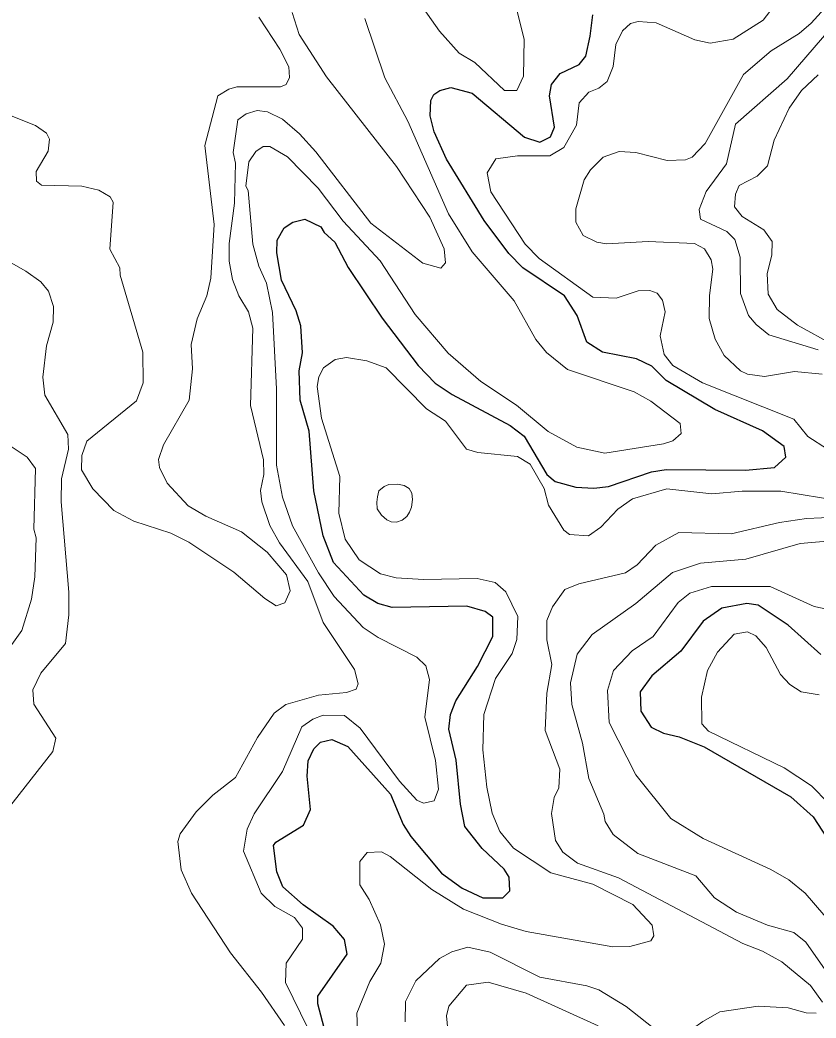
# Model space of a CAD drawing. Extents: x 673.6 to 698.9, y 7012 to 7040.1.
# Drawn here: x 690.677 to 691.831, y 7013.769 to 7015.215 of the extents above; entities that cross this region are included whole.
import ezdxf

# ---------------------------------------------------------------- set-up
doc = ezdxf.new("R2010")
doc.units = 0
doc.header["$LTSCALE"] = 0.032
doc.layers.add('1', color=7, linetype='Continuous', lineweight=25)
doc.layers.add('2', color=7, linetype='Continuous', lineweight=13)

msp = doc.modelspace()

# ---------------------------------------------------------------- linework, layer by layer
at = {"layer": '1'}
for points in [[(691.3179, 7013.9576), (691.3482, 7013.9435), (691.3771, 7013.9435), (691.3872, 7013.9533), (691.3864, 7013.9734), (691.3788, 7013.9848), (691.3472, 7014.0149), (691.3221, 7014.0469), (691.3157, 7014.079), (691.3093, 7014.1427), (691.2986, 7014.1879), (691.301, 7014.2088), (691.3088, 7014.2286), (691.3401, 7014.2788), (691.3624, 7014.3219), (691.3625, 7014.3501), (691.3515, 7014.3585), (691.3248, 7014.3658), (691.2167, 7014.3641), (691.1959, 7014.3697), (691.1753, 7014.3821), (691.1317, 7014.4291), (691.1167, 7014.4678), (691.1029, 7014.533), (691.0963, 7014.6197), (691.0832, 7014.6645), (691.0816, 7014.7068), (691.0866, 7014.733), (691.0841, 7014.7722), (691.0774, 7014.7939), (691.0562, 7014.8383), (691.0491, 7014.8782), (691.0497, 7014.8961), (691.0597, 7014.914), (691.0725, 7014.9224), (691.09, 7014.9269), (691.1133, 7014.9156), (691.1178, 7014.9074), (691.1333, 7014.8933), (691.1528, 7014.8568), (691.2018, 7014.7832), (691.2544, 7014.7147), (691.2791, 7014.6893), (691.3033, 7014.6729), (691.3877, 7014.6279), (691.4079, 7014.6121), (691.4409, 7014.5566), (691.453, 7014.5468), (691.483, 7014.5385), (691.5089, 7014.5369), (691.5303, 7014.5396), (691.5927, 7014.5605), (691.6136, 7014.5638), (691.7288, 7014.5631), (691.7709, 7014.567), (691.7874, 7014.5818), (691.785, 7014.5972), (691.7534, 7014.6199), (691.6843, 7014.6508), (691.6138, 7014.6931), (691.5932, 7014.7136), (691.571, 7014.7242), (691.5217, 7014.7342), (691.4986, 7014.7486), (691.485, 7014.7873), (691.4666, 7014.8156), (691.4062, 7014.8562), (691.3859, 7014.8771), (691.3497, 7014.9246), (691.2954, 7015.0136), (691.2773, 7015.0533), (691.2714, 7015.0767), (691.2724, 7015.0987), (691.2769, 7015.1072), (691.2855, 7015.1132), (691.3015, 7015.1176), (691.3325, 7015.1091), (691.4083, 7015.0457), (691.4308, 7015.0385), (691.4462, 7015.0461), (691.4521, 7015.0602), (691.4447, 7015.1056), (691.4474, 7015.1217), (691.4603, 7015.1377), (691.4879, 7015.1511), (691.4974, 7015.1627), (691.5035, 7015.192), (691.5073, 7015.2229)], [(691.838, 7014.2958), (691.7907, 7014.3386), (691.7471, 7014.3673), (691.7307, 7014.3699), (691.6947, 7014.3633), (691.6676, 7014.3444), (691.6352, 7014.3007), (691.593, 7014.265), (691.5762, 7014.2418), (691.5772, 7014.2139), (691.5919, 7014.1908), (691.61, 7014.1818), (691.6325, 7014.1767), (691.6691, 7014.1624), (691.7945, 7014.0899), (691.8269, 7014.0609), (691.853, 7014.0208)], [(691.1199, 7013.7479), (691.1087, 7013.7897), (691.1087, 7013.8008), (691.1511, 7013.8618), (691.1474, 7013.8831), (691.1308, 7013.9023), (691.0876, 7013.9332), (691.0579, 7013.9591), (691.0491, 7013.9809), (691.0447, 7014.0194), (691.048, 7014.0241), (691.0881, 7014.0489), (691.0979, 7014.0713), (691.0931, 7014.1197), (691.0949, 7014.1418), (691.103, 7014.1595), (691.1126, 7014.1691), (691.1292, 7014.1726), (691.1522, 7014.1628)], [(691.1522, 7014.1628), (691.2141, 7014.0935), (691.2326, 7014.0498), (691.2438, 7014.0323), (691.2882, 7013.9793), (691.3179, 7013.9576)]]:
    msp.add_lwpolyline(points, dxfattribs=at)
at = {"layer": '2'}
for points in [[(691.9318, 7015.2527), (691.9036, 7015.2695), (691.8727, 7015.2647), (691.824, 7015.2108), (691.8066, 7015.196), (691.7663, 7015.1706)], [(691.397, 7015.2314), (691.4077, 7015.1875), (691.407, 7015.1341), (691.3973, 7015.113), (691.3794, 7015.1131), (691.3366, 7015.1536), (691.3139, 7015.1673), (691.2854, 7015.199), (691.2504, 7015.2487)], [(691.8762, 7014.5753), (691.8194, 7014.6119), (691.7991, 7014.6368), (691.6663, 7014.6897), (691.6234, 7014.7148), (691.6108, 7014.7306), (691.6051, 7014.7578), (691.6123, 7014.7924), (691.6086, 7014.8096), (691.6006, 7014.8196), (691.59, 7014.8234), (691.5731, 7014.8227), (691.5414, 7014.8121), (691.5076, 7014.8136), (691.4297, 7014.8698), (691.4092, 7014.8904), (691.3595, 7014.9662), (691.3544, 7014.9937), (691.3669, 7015.014), (691.3981, 7015.0183), (691.4453, 7015.0184), (691.4655, 7015.0308), (691.4839, 7015.0628), (691.4878, 7015.0954), (691.5015, 7015.111), (691.5164, 7015.1168), (691.5282, 7015.126), (691.5368, 7015.1478), (691.5406, 7015.1797), (691.5507, 7015.1997), (691.562, 7015.2104), (691.5731, 7015.2131), (691.5993, 7015.2114), (691.6554, 7015.1866), (691.6778, 7015.1819), (691.7112, 7015.1875), (691.7547, 7015.2149), (691.7643, 7015.2279)], [(690.8456, 7014.6634), (690.7738, 7014.6051), (690.7664, 7014.5841), (690.7663, 7014.5634), (690.7823, 7014.5361), (690.8131, 7014.5045), (690.8421, 7014.489), (690.8958, 7014.4718), (690.9218, 7014.4588), (690.9868, 7014.4155), (691.0318, 7014.3769), (691.0485, 7014.3667), (691.061, 7014.3708), (691.0684, 7014.3882), (691.0635, 7014.4115), (691.0353, 7014.4443), (690.9982, 7014.4736), (690.9464, 7014.4966), (690.9209, 7014.5114), (690.8903, 7014.5441), (690.8793, 7014.5671), (690.8778, 7014.5783), (690.8852, 7014.6), (690.9221, 7014.6644), (690.9271, 7014.7098), (690.9252, 7014.7452), (690.9336, 7014.7821), (690.948, 7014.8159), (690.9536, 7014.8415), (690.9583, 7014.9188), (690.9451, 7015.0333), (690.9638, 7015.1054), (690.9795, 7015.1152), (690.9912, 7015.1185), (691.0545, 7015.1183), (691.0627, 7015.122), (691.0675, 7015.1321), (691.0666, 7015.1476), (691.0538, 7015.1733), (691.0234, 7015.2193)], [(691.0717, 7015.2263), (691.0816, 7015.1942), (691.1213, 7015.1332), (691.2227, 7015.0029), (691.271, 7014.9295), (691.2921, 7014.8836), (691.2937, 7014.8637), (691.2872, 7014.8559), (691.2609, 7014.8631), (691.1858, 7014.921), (691.106, 7015.0243), (691.0821, 7015.0506), (691.0575, 7015.0715), (691.0359, 7015.0822), (691.0206, 7015.0843), (691.0048, 7015.0793), (690.9926, 7015.0705), (690.9862, 7015.0234), (690.9896, 7015.0079), (690.9879, 7014.9501), (690.9803, 7014.8914), (690.98, 7014.8657), (690.9849, 7014.8392), (690.9943, 7014.8158), (691.0084, 7014.7923), (691.0143, 7014.769), (691.011, 7014.6568), (691.0299, 7014.5779), (691.0306, 7014.557), (691.0257, 7014.5334), (691.0275, 7014.5172), (691.039, 7014.483), (691.0533, 7014.458), (691.0941, 7014.4016), (691.1165, 7014.3425), (691.162, 7014.2742), (691.167, 7014.2535), (691.1641, 7014.2457), (691.1503, 7014.2408), (691.1099, 7014.2369), (691.0623, 7014.2234), (691.0452, 7014.211), (691.0214, 7014.1757), (690.9895, 7014.1179), (690.9564, 7014.0919), (690.9323, 7014.0678), (690.9091, 7014.0363), (690.9058, 7014.0248), (690.9104, 7013.9838), (690.9257, 7013.9499), (690.9821, 7013.8637), (691.0271, 7013.8065), (691.0602, 7013.7585)], [(691.177, 7015.2175), (691.2059, 7015.1314), (691.2392, 7015.0688), (691.2982, 7014.9343), (691.3325, 7014.8792), (691.3936, 7014.8082)], [(691.8343, 7014.7372), (691.7626, 7014.759), (691.7441, 7014.774), (691.7334, 7014.7874), (691.7217, 7014.819), (691.7209, 7014.8716), (691.7135, 7014.8975), (691.7017, 7014.9091), (691.6638, 7014.9269), (691.6618, 7014.941), (691.6718, 7014.9667), (691.7011, 7015.0071), (691.7145, 7015.0643), (691.7893, 7015.1302), (691.8554, 7015.207)], [(691.7663, 7015.1706), (691.7259, 7015.1365), (691.6702, 7015.0366), (691.6517, 7015.0167), (691.6417, 7015.0125), (691.6154, 7015.0116), (691.57, 7015.0235), (691.5458, 7015.0249), (691.5224, 7015.0167), (691.5042, 7014.998), (691.495, 7014.9837), (691.4827, 7014.9418), (691.4827, 7014.9225), (691.4937, 7014.903), (691.5131, 7014.8936), (691.5272, 7014.8911), (691.5879, 7014.8943), (691.6548, 7014.8917), (691.6696, 7014.8837), (691.679, 7014.8679), (691.6814, 7014.8544), (691.6766, 7014.8161), (691.6764, 7014.783), (691.6847, 7014.7529), (691.6978, 7014.7291), (691.7217, 7014.7069), (691.7318, 7014.7021), (691.7562, 7014.6987), (691.7998, 7014.706), (691.84, 7014.7024)], [(691.8342, 7015.1357), (691.8099, 7015.113), (691.7923, 7015.0878), (691.7705, 7015.0412), (691.7608, 7015.0039), (691.7458, 7014.9889), (691.7196, 7014.9755), (691.7144, 7014.963), (691.7127, 7014.9447)], [(690.6138, 7015.0963), (690.6992, 7015.0623), (690.7154, 7015.0514), (690.7199, 7015.0426), (690.7176, 7015.0252), (690.7003, 7014.9956), (690.701, 7014.9816), (690.7081, 7014.9759), (690.7667, 7014.9746), (690.791, 7014.9688), (690.8078, 7014.959), (690.8122, 7014.9516), (690.8072, 7014.8831)], [(691.5917, 7014.6628), (691.6341, 7014.6309), (691.6354, 7014.6162), (691.6235, 7014.6056), (691.6098, 7014.601), (691.525, 7014.5878), (691.4845, 7014.5966), (691.4428, 7014.6191), (691.3966, 7014.6573), (691.3449, 7014.6917), (691.2975, 7014.7326), (691.2497, 7014.7884), (691.1989, 7014.8665), (691.1454, 7014.924), (691.1093, 7014.9717), (691.0646, 7015.0172), (691.039, 7015.0321), (691.0293, 7015.0322), (691.019, 7015.0246), (691.0085, 7015.0097), (691.0045, 7014.9746), (691.0076, 7014.9682), (691.0143, 7014.8906), (691.023, 7014.8587), (691.0343, 7014.8338), (691.043, 7014.7916), (691.0487, 7014.681), (691.0488, 7014.5701), (691.0574, 7014.5241), (691.0721, 7014.4826), (691.1097, 7014.4142), (691.1323, 7014.38), (691.1747, 7014.3353), (691.1963, 7014.3208), (691.2522, 7014.292), (691.2654, 7014.2796), (691.2705, 7014.2595), (691.264, 7014.2051), (691.2795, 7014.1422), (691.2838, 7014.101), (691.2775, 7014.0839), (691.2619, 7014.0807), (691.2523, 7014.085), (691.2273, 7014.1125), (691.1703, 7014.1891), (691.1474, 7014.2078), (691.1167, 7014.2081), (691.1016, 7014.2024), (691.0856, 7014.1912), (691.0575, 7014.1264), (691.0163, 7014.0653), (691.0061, 7014.0431), (691.0011, 7014.0112), (691.0265, 7013.95), (691.0466, 7013.9309), (691.0747, 7013.9148), (691.0863, 7013.8992), (691.0864, 7013.8835), (691.0628, 7013.8489), (691.0619, 7013.8205), (691.1598, 7013.6202)], [(691.7127, 7014.9447), (691.724, 7014.9306), (691.7554, 7014.9114), (691.7677, 7014.8943), (691.7669, 7014.8746), (691.7604, 7014.8482)], [(690.7462, 7014.6147), (690.713, 7014.6718), (690.7102, 7014.6979), (690.7151, 7014.7434), (690.7249, 7014.7776), (690.7255, 7014.8001), (690.7182, 7014.8226), (690.7073, 7014.8358), (690.6855, 7014.8514), (690.6323, 7014.8814)], [(690.8072, 7014.8831), (690.8218, 7014.8561), (690.8221, 7014.8455), (690.8548, 7014.7341), (690.8556, 7014.6894), (690.8456, 7014.6634)], [(691.7604, 7014.8482), (691.7615, 7014.8181), (691.7748, 7014.7959), (691.8042, 7014.7733), (691.857, 7014.744)], [(691.3936, 7014.8082), (691.4248, 7014.7522), (691.4404, 7014.7335), (691.4708, 7014.7087), (691.5673, 7014.6767), (691.5917, 7014.6628)], [(691.34, 7014.406), (691.262, 7014.4044), (691.2222, 7014.4069), (691.1995, 7014.4128), (691.1689, 7014.4329), (691.1485, 7014.463), (691.1391, 7014.5006), (691.1407, 7014.554), (691.1143, 7014.6385), (691.108, 7014.6842), (691.1104, 7014.6983), (691.1172, 7014.7113), (691.1341, 7014.7232), (691.1503, 7014.7265), (691.1799, 7014.7217), (691.2078, 7014.7111), (691.2662, 7014.652), (691.2939, 7014.6343), (691.3243, 7014.5934), (691.3409, 7014.5886), (691.3985, 7014.5828), (691.4168, 7014.5719), (691.4369, 7014.5367), (691.4432, 7014.5124), (691.4653, 7014.476), (691.4735, 7014.47), (691.5013, 7014.4678), (691.5189, 7014.4803), (691.5437, 7014.5066), (691.5649, 7014.5215), (691.615, 7014.5358), (691.6801, 7014.5286), (691.7242, 7014.5326), (691.78, 7014.5326), (691.8685, 7014.5179)], [(690.6796, 7014.3305), (690.6936, 7014.3762), (690.6986, 7014.4086), (690.7002, 7014.4652), (690.697, 7014.4777), (690.6994, 7014.5653), (690.6871, 7014.5819), (690.6363, 7014.6157)], [(690.7479, 7014.3532), (690.7479, 7014.3863), (690.7365, 7014.5171), (690.7372, 7014.5504), (690.7471, 7014.5935), (690.7462, 7014.6147)], [(691.861, 7014.4948), (691.8175, 7014.4931), (691.7781, 7014.4874), (691.7081, 7014.471), (691.6324, 7014.4726), (691.5988, 7014.4546), (691.5716, 7014.426), (691.5549, 7014.4144), (691.4872, 7014.3982), (691.467, 7014.3903), (691.449, 7014.365), (691.4406, 7014.3454), (691.4407, 7014.3172), (691.448, 7014.2814), (691.4406, 7014.2398), (691.4383, 7014.1859), (691.4595, 7014.1296), (691.458, 7014.1029), (691.4514, 7014.0886), (691.4475, 7014.0658), (691.4532, 7014.0265), (691.4641, 7014.0097), (691.4854, 7013.9934), (691.5447, 7013.9724), (691.7251, 7013.8772), (691.7537, 7013.8662), (691.7814, 7013.8507), (691.8231, 7013.8165), (691.8407, 7013.7921)], [(691.5235, 7014.0646), (691.5017, 7014.1161), (691.4925, 7014.1674), (691.477, 7014.2234), (691.4752, 7014.2548), (691.4847, 7014.2966), (691.5067, 7014.325), (691.5699, 7014.3698), (691.6232, 7014.4147), (691.6638, 7014.4283), (691.7295, 7014.4341), (691.8081, 7014.457), (691.8471, 7014.4603)], [(691.3903, 7014.2973), (691.3972, 7014.3176), (691.3987, 7014.3511), (691.3813, 7014.3866), (691.3661, 7014.4003), (691.34, 7014.406)], [(691.8774, 7014.3552), (691.8286, 7014.3653), (691.7645, 7014.3946), (691.6795, 7014.3945), (691.6481, 7014.3848), (691.6312, 7014.3713), (691.5951, 7014.3222), (691.5645, 7014.3015), (691.5375, 7014.2726), (691.5286, 7014.2436), (691.5311, 7014.1973), (691.5696, 7014.1218), (691.6204, 7014.0585), (691.6676, 7014.0293), (691.7657, 7013.9844), (691.7918, 7013.9695), (691.8152, 7013.9503), (691.8573, 7013.9015)], [(690.2023, 7013.7647), (690.1925, 7013.7854), (690.1875, 7013.8127), (690.1956, 7013.8321), (690.2166, 7013.8491), (690.2604, 7013.8691), (690.3004, 7013.9029), (690.3161, 7013.9082), (690.3803, 7013.9185), (690.4277, 7013.9329), (690.5055, 7013.9812), (690.5455, 7014), (690.5882, 7014.0139), (690.628, 7014.0363), (690.6532, 7014.064), (690.7245, 7014.1555), (690.729, 7014.1747), (690.6969, 7014.224), (690.6954, 7014.245), (690.7072, 7014.2691), (690.743, 7014.3119), (690.7479, 7014.3532)], [(690.6516, 7014.1431), (690.6167, 7014.1888), (690.6124, 7014.2005), (690.6108, 7014.2209), (690.6237, 7014.2529), (690.6796, 7014.3305)], [(691.8491, 7014.0806), (691.8247, 7014.1059), (691.7847, 7014.1318), (691.6753, 7014.1849), (691.6653, 7014.1956), (691.6651, 7014.2339), (691.6739, 7014.2726), (691.6883, 7014.2995), (691.7124, 7014.3252), (691.7316, 7014.3287), (691.7439, 7014.323), (691.7589, 7014.3059), (691.7794, 7014.2669), (691.793, 7014.2527), (691.8098, 7014.2419), (691.8356, 7014.2377)], [(691.1672, 7013.727), (691.1655, 7013.7763), (691.1841, 7013.8223), (691.1999, 7013.8489), (691.2055, 7013.8761), (691.1994, 7013.9042), (691.1834, 7013.9409), (691.1695, 7013.9621), (691.1697, 7013.9962), (691.1805, 7014.0091), (691.2009, 7014.01), (691.2136, 7014.0031), (691.2741, 7013.9556), (691.3198, 7013.9269), (691.3751, 7013.9051), (691.411, 7013.8948), (691.5367, 7013.8724), (691.561, 7013.8728), (691.5916, 7013.8809), (691.5959, 7013.8882), (691.5937, 7013.9039), (691.5655, 7013.9335), (691.5073, 7013.9634), (691.4466, 7013.9797), (691.3925, 7014.0152), (691.3726, 7014.0393), (691.3616, 7014.0661), (691.3536, 7014.1036), (691.3479, 7014.1576), (691.3494, 7014.2089), (691.3666, 7014.261), (691.3903, 7014.2973)], [(691.6841, 7013.9434), (691.6566, 7013.9754), (691.5727, 7014.0077), (691.5372, 7014.0352), (691.5254, 7014.054), (691.5235, 7014.0646)], [(691.8894, 7013.7746), (691.8164, 7013.8791), (691.7988, 7013.8932), (691.7607, 7013.9036), (691.7156, 7013.9228), (691.6841, 7013.9434)], [(691.8312, 7013.7765), (691.8167, 7013.7767), (691.7907, 7013.7838), (691.7472, 7013.7864), (691.6917, 7013.7783), (691.6669, 7013.764), (691.6371, 7013.743), (691.624, 7013.7406), (691.6042, 7013.7479), (691.5559, 7013.7861), (691.5162, 7013.8102), (691.4987, 7013.8161), (691.4308, 7013.8282), (691.3585, 7013.8645), (691.3261, 7013.8718), (691.3031, 7013.8649), (691.2853, 7013.8555), (691.2509, 7013.8229), (691.2361, 7013.793), (691.2353, 7013.7638)], [(691.299, 7013.7315), (691.2954, 7013.7725), (691.2988, 7013.7866), (691.3243, 7013.8169), (691.3557, 7013.821), (691.4107, 7013.8052), (691.5154, 7013.7577)]]:
    msp.add_lwpolyline(points, dxfattribs=at)
msp.add_lwpolyline([(691.1953, 7014.5246), (691.1942, 7014.5168), (691.1948, 7014.507), (691.2013, 7014.4979), (691.209, 7014.4911), (691.215, 7014.4883), (691.2229, 7014.4879), (691.2309, 7014.4907), (691.2377, 7014.4959), (691.2416, 7014.5022), (691.2446, 7014.5096), (691.2462, 7014.5205), (691.2449, 7014.5296), (691.2412, 7014.5364), (691.234, 7014.5407), (691.2242, 7014.5429), (691.2118, 7014.5425), (691.205, 7014.5394), (691.1974, 7014.5329)], close=True, dxfattribs=at)

doc.saveas('drawing.dxf')
